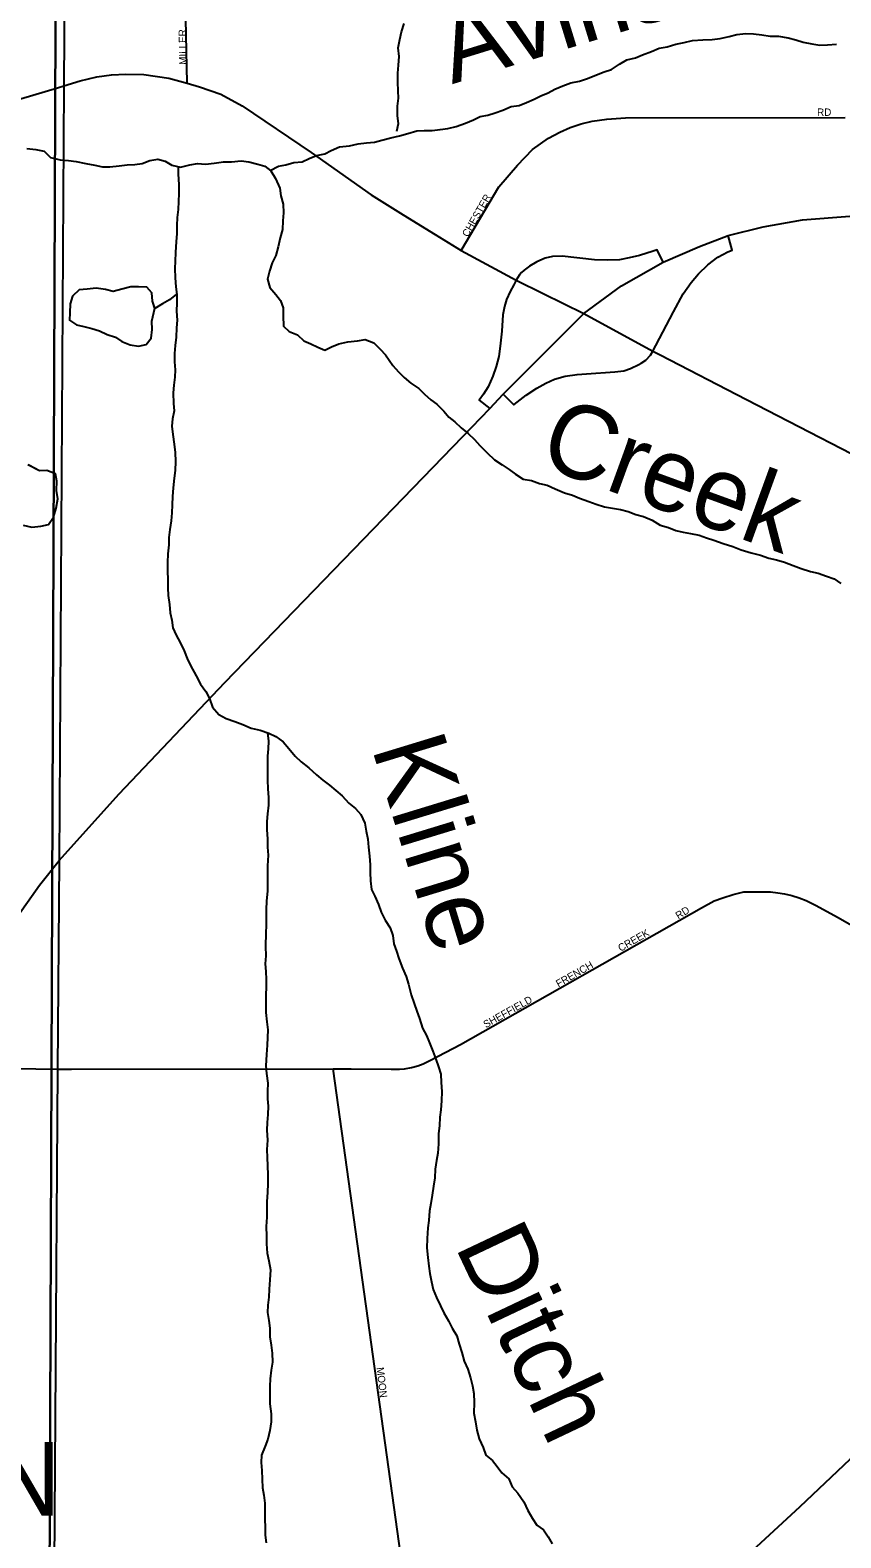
# Model space of a CAD drawing. Extents: x 1857828 to 2277390, y 930619 to 1324581.
# Drawn here: x 2086916 to 2092421, y 1253714 to 1263951 of the extents above; entities that cross this region are included whole.
import ezdxf

# ---------------------------------------------------------------- set-up
doc = ezdxf.new("R2010")
doc.units = 0
for name, color, linetype in [('GM_X_City_Street', 7, 'Continuous'), ('GM_X_City_Street_Text', 7, 'Continuous'), ('GM_X_Corporation', 7, 'Continuous'), ('GM_X_Corporation_Text', 7, 'Continuous'), ('GM_X_Interchange_Ramps', 7, 'Continuous'), ('GM_X_Interstate_Route', 7, 'Continuous'), ('GM_X_Minor_Lake', 7, 'Continuous'), ('GM_X_Minor_River', 7, 'Continuous'), ('GM_X_Minor_River_Text', 7, 'Continuous'), ('GM_X_State_Route', 7, 'Continuous'), ('GM_X_Township', 7, 'Continuous')]:
    doc.layers.add(name, color=color, linetype=linetype)

msp = doc.modelspace()

# ---------------------------------------------------------------- linework, layer by layer
at = {"layer": 'GM_X_City_Street'}
for points in [[(2087983, 1263591), (2087960, 1264682), (2087957, 1264907), (2087956, 1264965), (2087960, 1265013), (2087966, 1265075), (2087978, 1265129), (2088004, 1265214), (2088097, 1265503), (2088612, 1267069), (2088617, 1267085)], [(2089844, 1262454), (2090098, 1262886), (2090226, 1263034), (2090328, 1263141), (2090436, 1263218), (2090514, 1263258), (2090584, 1263289), (2090657, 1263315), (2090733, 1263332), (2090833, 1263346), (2090958, 1263355), (2092451, 1263358)], [(2087197, 1256896), (2088974, 1256898), (2089097, 1256898), (2089368, 1256895), (2089424, 1256897), (2089458, 1256899), (2089505, 1256908), (2089549, 1256918), (2089585, 1256932), (2089635, 1256958), (2089839, 1257064), (2091475, 1257991), (2091561, 1258038), (2091619, 1258060), (2091690, 1258082), (2091762, 1258099), (2091824, 1258101), (2091886, 1258101), (2091943, 1258100), (2091993, 1258094), (2092039, 1258086), (2092089, 1258074), (2092138, 1258060), (2092186, 1258041), (2092250, 1258009), (2092404, 1257925), (2093242, 1257443)], [(2085113, 1256899), (2086213, 1256910), (2087102, 1256895), (2087153, 1256896), (2087197, 1256896)], [(2090065, 1252037), (2089870, 1252240), (2089728, 1252399), (2089684, 1252447), (2089654, 1252485), (2089626, 1252523), (2089602, 1252567), (2089576, 1252633), (2089554, 1252720), (2089530, 1252844), (2089508, 1252998), (2089500, 1253115), (2089480, 1253251), (2088974, 1256898)]]:
    msp.add_lwpolyline(points, dxfattribs=at)
at = {"layer": 'GM_X_Corporation'}
msp.add_lwpolyline([(2087103, 1267527), (2087019, 1245699), (2077086, 1245535)], dxfattribs=at)
msp.add_lwpolyline([(2087103, 1267527), (2100292, 1267571), (2105566, 1267515), (2113972, 1267511), (2113971, 1267404), (2113930, 1250070), (2113906, 1245909), (2107567, 1245843), (2100580, 1245842), (2087019, 1245699)], close=True, dxfattribs=at)
at = {"layer": 'GM_X_Interchange_Ramps'}
for points in [[(2091145, 1261772), (2091165, 1261809), (2091286, 1262038), (2091351, 1262161), (2091404, 1262237), (2091455, 1262296), (2091519, 1262358), (2091586, 1262409), (2091653, 1262445), (2091684, 1262458), (2091657, 1262556)], [(2091214, 1262375), (2091175, 1262460), (2091146, 1262450), (2091055, 1262421), (2090984, 1262404), (2090918, 1262391), (2090837, 1262388), (2090749, 1262391), (2090528, 1262417), (2090464, 1262414), (2090414, 1262402), (2090357, 1262378), (2090308, 1262349), (2090272, 1262322), (2090252, 1262305), (2090240, 1262289), (2090217, 1262253)], [(2090217, 1262253), (2090201, 1262221), (2090176, 1262177), (2090151, 1262123), (2090138, 1262075), (2090127, 1262017), (2090119, 1261907), (2090108, 1261804), (2090098, 1261735), (2090081, 1261668), (2090058, 1261602), (2090027, 1261530), (2089995, 1261479), (2089965, 1261439), (2090037, 1261382)], [(2090129, 1261479), (2090201, 1261407), (2090203, 1261408), (2090285, 1261472), (2090357, 1261520), (2090418, 1261554), (2090478, 1261580), (2090549, 1261601), (2090630, 1261612), (2090694, 1261618), (2090887, 1261630), (2090947, 1261638), (2090994, 1261654), (2091050, 1261681), (2091066, 1261690), (2091097, 1261709), (2091128, 1261743), (2091145, 1261772)]]:
    msp.add_lwpolyline(points, dxfattribs=at)
at = {"layer": 'GM_X_Interstate_Route'}
for points in [[(2090676, 1262027), (2090932, 1262215), (2091214, 1262375), (2091461, 1262482), (2091657, 1262556), (2091893, 1262615), (2092160, 1262663), (2092482, 1262688), (2092872, 1262664), (2094308, 1262528), (2094874, 1262477), (2096519, 1262466), (2096534, 1262466)], [(2089854, 1261192), (2090037, 1261382), (2090129, 1261479), (2090676, 1262027)], [(2087153, 1258356), (2087520, 1258766), (2088239, 1259521), (2089854, 1261192)], [(2084817, 1254456), (2084866, 1254547), (2085110, 1254955), (2085467, 1255590), (2086213, 1256910), (2086564, 1257520), (2086806, 1257899), (2086980, 1258146), (2087114, 1258313), (2087153, 1258356)]]:
    msp.add_lwpolyline(points, dxfattribs=at)
at = {"layer": 'GM_X_Minor_Lake'}
for points in [[(2087763, 1262064), (2087747, 1262110), (2087743, 1262168), (2087708, 1262206), (2087652, 1262207), (2087600, 1262209), (2087540, 1262192), (2087481, 1262177), (2087427, 1262191), (2087365, 1262200), (2087304, 1262193), (2087250, 1262187), (2087203, 1262144), (2087187, 1262093), (2087186, 1262031), (2087184, 1261981), (2087231, 1261949), (2087281, 1261938), (2087336, 1261926), (2087388, 1261909), (2087439, 1261885), (2087495, 1261866), (2087540, 1261836), (2087596, 1261815), (2087651, 1261805), (2087705, 1261816), (2087738, 1261860), (2087746, 1261919)], [(2087764, 1262062), (2087747, 1262110), (2087743, 1262168), (2087708, 1262206), (2087652, 1262207), (2087600, 1262209), (2087540, 1262192), (2087481, 1262177), (2087427, 1262191), (2087365, 1262200), (2087304, 1262193), (2087250, 1262187), (2087203, 1262144), (2087187, 1262093), (2087186, 1262031), (2087184, 1261981), (2087231, 1261949), (2087281, 1261938), (2087336, 1261926), (2087388, 1261909), (2087439, 1261885), (2087495, 1261866), (2087540, 1261836), (2087596, 1261815), (2087651, 1261805), (2087705, 1261816), (2087738, 1261860), (2087746, 1261919)], [(2087746, 1261919), (2087743, 1261975), (2087763, 1262064)], [(2087746, 1261919), (2087743, 1261975), (2087763, 1262064)], [(2087911, 1262158), (2087862, 1262119), (2087814, 1262092), (2087764, 1262062)], [(2086868, 1260590), (2086928, 1260575), (2086990, 1260582), (2087040, 1260594), (2087076, 1260643), (2087093, 1260704), (2087105, 1260768), (2087096, 1260826), (2087097, 1260889), (2087089, 1260939), (2087030, 1260962), (2086980, 1260958), (2086900, 1261000)], [(2086868, 1260590), (2086928, 1260575), (2086990, 1260582), (2087040, 1260594), (2087076, 1260643), (2087093, 1260704), (2087105, 1260768), (2087096, 1260826), (2087097, 1260889), (2087089, 1260939), (2087030, 1260962), (2086980, 1260958), (2086907, 1260996)]]:
    msp.add_lwpolyline(points, dxfattribs=at)
at = {"layer": 'GM_X_Minor_River'}
for points in [[(2088547, 1262998), (2088602, 1263028), (2088652, 1263036), (2088707, 1263053), (2088763, 1263056), (2088811, 1263080), (2088861, 1263099), (2088917, 1263110), (2088961, 1263134), (2089017, 1263159), (2089085, 1263166), (2089143, 1263178), (2089201, 1263185), (2089255, 1263190), (2089305, 1263204), (2089366, 1263219), (2089424, 1263234), (2089480, 1263250), (2089542, 1263267), (2089592, 1263270), (2089646, 1263270), (2089700, 1263277), (2089753, 1263282), (2089809, 1263296), (2089873, 1263319), (2089927, 1263342), (2089973, 1263364), (2090025, 1263373), (2090075, 1263390), (2090125, 1263408), (2090183, 1263433), (2090237, 1263440), (2090287, 1263460), (2090339, 1263483), (2090385, 1263504), (2090433, 1263526), (2090479, 1263551), (2090533, 1263572), (2090587, 1263594), (2090647, 1263605), (2090701, 1263622), (2090763, 1263647), (2090815, 1263667), (2090865, 1263684), (2090919, 1263719), (2090968, 1263749), (2091027, 1263764), (2091075, 1263783), (2091136, 1263807), (2091188, 1263828), (2091243, 1263837), (2091301, 1263856), (2091357, 1263866), (2091415, 1263881), (2091485, 1263886), (2091547, 1263888), (2091602, 1263895), (2091662, 1263908), (2091714, 1263922), (2091776, 1263929), (2091828, 1263926), (2091885, 1263918), (2091941, 1263911), (2091997, 1263909), (2092064, 1263898), (2092116, 1263885), (2092166, 1263869), (2092225, 1263858), (2092279, 1263850), (2092331, 1263851), (2092392, 1263856)], [(2089407, 1263264), (2089417, 1263316), (2089410, 1263370), (2089411, 1263435), (2089417, 1263489), (2089416, 1263539), (2089413, 1263597), (2089412, 1263658), (2089418, 1263714), (2089423, 1263772), (2089416, 1263831), (2089426, 1263887), (2089439, 1263939), (2089457, 1263996)], [(2086893, 1263147), (2086956, 1263140), (2087012, 1263129), (2087055, 1263087), (2087121, 1263070), (2087177, 1263066), (2087228, 1263059), (2087294, 1263045), (2087355, 1263034), (2087407, 1263022), (2087457, 1263023), (2087521, 1263030), (2087576, 1263036), (2087628, 1263039), (2087678, 1263046), (2087730, 1263066)], [(2087730, 1263066), (2087784, 1263075), (2087834, 1263061), (2087879, 1263034), (2087937, 1263020), (2088000, 1263037), (2088052, 1263046), (2088106, 1263042), (2088166, 1263047), (2088230, 1263056), (2088283, 1263056), (2088349, 1263063), (2088401, 1263056), (2088462, 1263040), (2088510, 1263027), (2088551, 1262995), (2088583, 1262943), (2088612, 1262877), (2088619, 1262827), (2088634, 1262769), (2088636, 1262710), (2088633, 1262656), (2088630, 1262598), (2088614, 1262541), (2088601, 1262479), (2088584, 1262420), (2088560, 1262372), (2088541, 1262315), (2088529, 1262259), (2088544, 1262203), (2088585, 1262157), (2088617, 1262115), (2088634, 1262065), (2088635, 1262011), (2088636, 1261941), (2088676, 1261905), (2088731, 1261881), (2088775, 1261842), (2088822, 1261822), (2088870, 1261799), (2088917, 1261779), (2088963, 1261800), (2089013, 1261822), (2089073, 1261835), (2089139, 1261842), (2089191, 1261850), (2089250, 1261827), (2089294, 1261785), (2089329, 1261747), (2089378, 1261674), (2089417, 1261630), (2089455, 1261592), (2089502, 1261554), (2089555, 1261517), (2089595, 1261479), (2089638, 1261441), (2089679, 1261412), (2089725, 1261364), (2089760, 1261324), (2089801, 1261292), (2089843, 1261251), (2089890, 1261213), (2089933, 1261171), (2089969, 1261131), (2090020, 1261080), (2090069, 1261034), (2090122, 1261000), (2090168, 1260967), (2090211, 1260937), (2090265, 1260902), (2090320, 1260894), (2090376, 1260873), (2090427, 1260861), (2090481, 1260836), (2090544, 1260810), (2090598, 1260793), (2090647, 1260773), (2090709, 1260750), (2090760, 1260732), (2090816, 1260715), (2090870, 1260705), (2090925, 1260696), (2090977, 1260682), (2091030, 1260663), (2091082, 1260649), (2091139, 1260624), (2091195, 1260590), (2091250, 1260573), (2091300, 1260553), (2091351, 1260542), (2091401, 1260534), (2091459, 1260521), (2091510, 1260503), (2091558, 1260488), (2091623, 1260466), (2091687, 1260445), (2091744, 1260422), (2091812, 1260402), (2091875, 1260385), (2091933, 1260365), (2091984, 1260354)], [(2087921, 1263024), (2087922, 1262974), (2087927, 1262902), (2087926, 1262841), (2087924, 1262787), (2087921, 1262733), (2087915, 1262678), (2087912, 1262624), (2087913, 1262568), (2087909, 1262516), (2087904, 1262441), (2087901, 1262383), (2087898, 1262332), (2087900, 1262270), (2087905, 1262208), (2087912, 1262156), (2087912, 1262099), (2087911, 1262043), (2087914, 1261981), (2087910, 1261929), (2087907, 1261866), (2087902, 1261810), (2087896, 1261756), (2087897, 1261699), (2087900, 1261645), (2087898, 1261595), (2087891, 1261540), (2087888, 1261488), (2087890, 1261416), (2087895, 1261366), (2087884, 1261311), (2087878, 1261261), (2087885, 1261205), (2087894, 1261139), (2087900, 1261084), (2087903, 1261022), (2087900, 1260962), (2087895, 1260909), (2087887, 1260843), (2087884, 1260785), (2087881, 1260728), (2087879, 1260674), (2087874, 1260618), (2087865, 1260561), (2087859, 1260507), (2087858, 1260457), (2087852, 1260396), (2087849, 1260336), (2087850, 1260280), (2087851, 1260218), (2087851, 1260165), (2087854, 1260111), (2087863, 1260051), (2087867, 1259995), (2087878, 1259944), (2087885, 1259892), (2087907, 1259842), (2087934, 1259794), (2087963, 1259736), (2087982, 1259684), (2088006, 1259636), (2088043, 1259566), (2088074, 1259510), (2088109, 1259461), (2088134, 1259413), (2088154, 1259353), (2088197, 1259303), (2088248, 1259277), (2088306, 1259256), (2088361, 1259236), (2088417, 1259211), (2088478, 1259197), (2088536, 1259178), (2088585, 1259154), (2088635, 1259119), (2088672, 1259073), (2088717, 1259021), (2088756, 1258983), (2088808, 1258942), (2088861, 1258894), (2088904, 1258858), (2088950, 1258825), (2088991, 1258787), (2089034, 1258751), (2089080, 1258702), (2089125, 1258666), (2089162, 1258626), (2089190, 1258566), (2089199, 1258512), (2089210, 1258458), (2089213, 1258404), (2089221, 1258343), (2089226, 1258283), (2089225, 1258231), (2089227, 1258175), (2089234, 1258116), (2089257, 1258070), (2089282, 1258014), (2089300, 1257962), (2089327, 1257908), (2089360, 1257856)], [(2091984, 1260354), (2092038, 1260338), (2092097, 1260315), (2092151, 1260295), (2092216, 1260276), (2092268, 1260263), (2092323, 1260243), (2092377, 1260226), (2092422, 1260194)], [(2088529, 1259180), (2088535, 1259124), (2088533, 1259071), (2088528, 1259021), (2088527, 1258971), (2088527, 1258917), (2088528, 1258858), (2088531, 1258800), (2088535, 1258740), (2088534, 1258689), (2088529, 1258629), (2088523, 1258577), (2088524, 1258523), (2088529, 1258458), (2088529, 1258404), (2088532, 1258348), (2088529, 1258277), (2088528, 1258227), (2088528, 1258163), (2088527, 1258104), (2088522, 1258040), (2088520, 1257978), (2088519, 1257928), (2088518, 1257871), (2088516, 1257821), (2088515, 1257728), (2088516, 1257666), (2088513, 1257612), (2088516, 1257558), (2088518, 1257505), (2088519, 1257455), (2088517, 1257399), (2088516, 1257339), (2088517, 1257280), (2088524, 1257218), (2088530, 1257162), (2088529, 1257112), (2088526, 1257059), (2088522, 1256995), (2088517, 1256918), (2088522, 1256866), (2088531, 1256800), (2088529, 1256746), (2088528, 1256695), (2088533, 1256645), (2088531, 1256587), (2088526, 1256533), (2088524, 1256482), (2088527, 1256414), (2088524, 1256350), (2088525, 1256297), (2088527, 1256239), (2088530, 1256179), (2088531, 1256119), (2088528, 1256058), (2088524, 1255998), (2088523, 1255948), (2088524, 1255891), (2088520, 1255827), (2088521, 1255761), (2088522, 1255710), (2088526, 1255646), (2088537, 1255594), (2088548, 1255534), (2088545, 1255465), (2088539, 1255403), (2088536, 1255347), (2088531, 1255294), (2088529, 1255244), (2088536, 1255190), (2088543, 1255138), (2088545, 1255078), (2088552, 1255021), (2088559, 1254967), (2088562, 1254907), (2088554, 1254852), (2088547, 1254794), (2088543, 1254744), (2088544, 1254694), (2088545, 1254623), (2088552, 1254555), (2088554, 1254501), (2088545, 1254442), (2088530, 1254384), (2088512, 1254335), (2088487, 1254275), (2088485, 1254225), (2088490, 1254170), (2088491, 1254112), (2088495, 1254054), (2088504, 1254004), (2088509, 1253949), (2088510, 1253889), (2088510, 1253839), (2088513, 1253787), (2088513, 1253732), (2088518, 1253680)], [(2089360, 1257856), (2089378, 1257804), (2089387, 1257748), (2089404, 1257696), (2089419, 1257648), (2089445, 1257582), (2089470, 1257526), (2089485, 1257474), (2089504, 1257400), (2089525, 1257342), (2089543, 1257290), (2089560, 1257240), (2089581, 1257175), (2089608, 1257124), (2089628, 1257074), (2089651, 1257019), (2089670, 1256963), (2089689, 1256911), (2089705, 1256863), (2089708, 1256805), (2089711, 1256745), (2089709, 1256680), (2089706, 1256620), (2089699, 1256570), (2089695, 1256511), (2089690, 1256459), (2089689, 1256389), (2089684, 1256326), (2089676, 1256276), (2089667, 1256216), (2089664, 1256157), (2089656, 1256101), (2089647, 1256041), (2089637, 1255984), (2089628, 1255934), (2089623, 1255869), (2089617, 1255819), (2089612, 1255747), (2089611, 1255682), (2089616, 1255618), (2089623, 1255558), (2089631, 1255508), (2089642, 1255452), (2089653, 1255399), (2089675, 1255345), (2089702, 1255289), (2089725, 1255241), (2089758, 1255187), (2089782, 1255137), (2089813, 1255086), (2089830, 1255029), (2089847, 1254971), (2089863, 1254913), (2089888, 1254859), (2089907, 1254799), (2089920, 1254745), (2089928, 1254693), (2089931, 1254633), (2089930, 1254560), (2089941, 1254502), (2089949, 1254444), (2089966, 1254386), (2089993, 1254326), (2090010, 1254276), (2090056, 1254238), (2090087, 1254198), (2090120, 1254154), (2090166, 1254115), (2090189, 1254059), (2090228, 1254017), (2090269, 1253959), (2090296, 1253899), (2090328, 1253845), (2090357, 1253799), (2090402, 1253769), (2090434, 1253720), (2090461, 1253672)]]:
    msp.add_lwpolyline(points, dxfattribs=at)
at = {"layer": 'GM_X_State_Route'}
for points in [[(2087101, 1263560), (2087146, 1263573), (2087255, 1263607), (2087369, 1263633), (2087469, 1263648), (2087565, 1263653), (2087689, 1263649), (2087858, 1263624), (2087983, 1263591), (2088067, 1263565), (2088211, 1263517), (2088356, 1263436), (2088824, 1263119), (2089233, 1262833), (2089450, 1262697), (2089667, 1262563)], [(2084756, 1262858), (2084983, 1262909), (2085609, 1263083), (2086010, 1263211), (2086484, 1263360), (2086851, 1263484), (2087101, 1263560)], [(2089667, 1262563), (2089844, 1262454), (2090217, 1262253), (2090401, 1262162)], [(2090401, 1262162), (2090676, 1262027), (2091145, 1261772), (2091194, 1261747)], [(2091194, 1261747), (2091780, 1261444)], [(2091780, 1261444), (2092852, 1260891), (2093315, 1260651), (2093420, 1260602), (2093831, 1260378), (2094227, 1260132), (2094261, 1260103), (2094535, 1259867), (2094585, 1259823), (2094822, 1259556), (2094868, 1259487), (2095983, 1257795)], [(2087086, 1249830), (2087533, 1250163), (2088556, 1250893), (2089206, 1251359), (2090065, 1252037), (2090736, 1252638), (2091522, 1253351), (2092144, 1253927), (2092485, 1254247), (2092492, 1254253)]]:
    msp.add_lwpolyline(points, dxfattribs=at)
at = {"layer": 'GM_X_Township'}
msp.add_lwpolyline([(2087207, 1272976), (2087146, 1263573), (2087114, 1258313), (2087102, 1256895), (2087055, 1249807), (2087028, 1245707), (2084541, 1245679)], dxfattribs=at)

# ---------------------------------------------------------------- texts
at = {"layer": 'GM_X_City_Street_Text'}
for s, rotation, p in [('MILLER', 91.1012, (2087979, 1263716)), ('RD', 0, (2092260, 1263369)), ('CHESTER', 60.1428, (2089889, 1262542)), ('RD', 31.9931, (2091318, 1257912)), ('CREEK', 29.9012, (2090926, 1257692)), ('FRENCH', 29.8759, (2090504, 1257450)), ('SHEFFIELD', 29.3602, (2090011, 1257173)), ('MOON', 276.7905, (2089268, 1254869))]:
    msp.add_text(s, height=50, rotation=rotation, dxfattribs=at).set_placement(p)
at = {"layer": 'GM_X_Corporation_Text'}
msp.add_text('AVON', height=500, rotation=0, dxfattribs=at).set_placement((2085230, 1253864))
at = {"layer": 'GM_X_Minor_River_Text'}
for s, height, rotation, p in [('Avins', 500.3, 17.1187, (2089781, 1263583)), ('Creek', 500.3, 339.9879, (2090353, 1261003)), ('Kline', 500.3, 286.9894, (2089234, 1259079)), ('Ditch', 500.4, 295.3586, (2089797, 1255697))]:
    msp.add_text(s, height=height, rotation=rotation, dxfattribs=at).set_placement(p)

doc.saveas('drawing.dxf')
